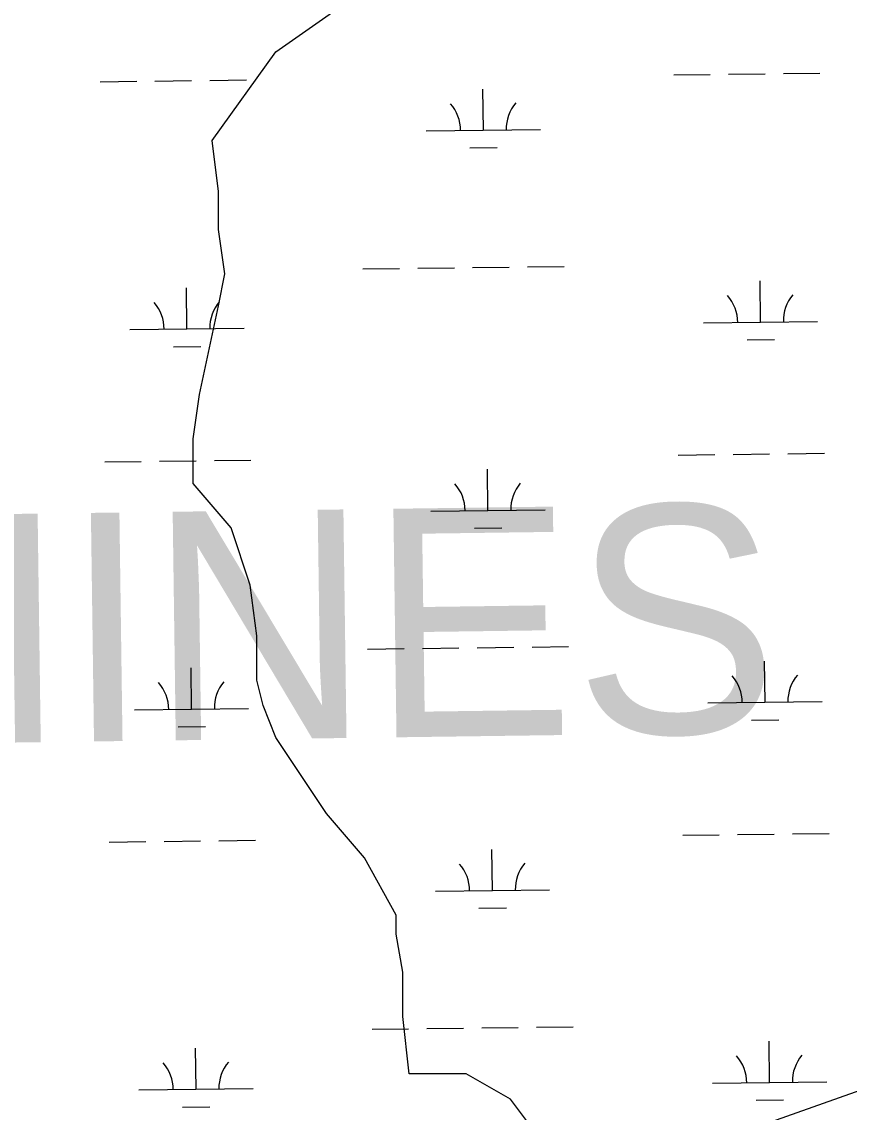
# Model space of a CAD drawing. Extents: x 3694830 to 3732949, y 415201 to 440970.
# Drawn here: x 3700362 to 3701086, y 430034 to 430988 of the extents above; entities that cross this region are included whole.
import ezdxf

# ---------------------------------------------------------------- set-up
doc = ezdxf.new("R2010")
doc.units = 0
for name, color, linetype in [('V-TOPO-GNAM-IDEN', 7, 'Continuous'), ('V-TOPO-SHOR', 7, 'Continuous'), ('V-WETL-SWMP', 7, 'Continuous')]:
    doc.layers.add(name, color=color, linetype=linetype)

msp = doc.modelspace()

# ---------------------------------------------------------------- linework, layer by layer
at = {"layer": 'V-TOPO-SHOR'}
for points in [[(3700806.41, 430023.47), (3700789.74, 430045.69), (3700750.86, 430067.91), (3700700.87, 430067.91), (3700695.32, 430117.9), (3700695.32, 430156.78), (3700689.76, 430190.11), (3700689.76, 430206.77), (3700661.99, 430256.76), (3700628.67, 430295.64), (3700606.45, 430328.97), (3700584.23, 430362.3), (3700573.12, 430390.07), (3700567.57, 430412.29), (3700567.57, 430451.17), (3700562.01, 430495.6), (3700545.35, 430545.59), (3700512.02, 430584.47), (3700512.02, 430623.36), (3700517.58, 430662.24), (3700534.24, 430740), (3700539.79, 430767.77), (3700534.24, 430806.65), (3700534.24, 430839.98), (3700528.69, 430884.42), (3700584.23, 430962.18), (3700639.77, 431001.06)], [(3701622.91, 430240.1), (3700823.07, 429956.82)]]:
    msp.add_lwpolyline(points, dxfattribs=at)
at = {"layer": 'V-WETL-SWMP'}
for p, q in [((3700932.46, 430942), (3700964.46, 430942.38)), ((3700980.46, 430942.57), (3701012.46, 430942.95)), ((3701028.46, 430943.14), (3701060.46, 430943.52)), ((3700430.59, 430936.01), (3700462.59, 430936.39)), ((3700478.59, 430936.58), (3700510.59, 430936.96)), ((3700526.59, 430937.15), (3700558.58, 430937.54)), ((3700765.97, 430893.58), (3700765.54, 430929.57)), ((3700715.97, 430892.98), (3700815.96, 430894.17)), ((3700754.15, 430878), (3700778.15, 430878.29)), ((3700660.56, 430772.24), (3700692.56, 430772.62)), ((3700708.56, 430772.81), (3700740.56, 430773.19)), ((3700756.56, 430773.38), (3700788.55, 430773.77)), ((3700804.55, 430773.96), (3700836.55, 430774.34)), ((3701008.46, 430725.64), (3701008.03, 430761.64)), ((3700506.59, 430719.66), (3700506.16, 430755.66)), ((3700456.59, 430719.06), (3700556.58, 430720.25)), ((3700958.46, 430725.05), (3701058.46, 430726.24)), ((3700494.77, 430704.08), (3700518.77, 430704.37)), ((3700996.64, 430710.07), (3701020.64, 430710.36)), ((3700936.43, 430609.34), (3700968.43, 430609.73)), ((3700984.43, 430609.92), (3701016.43, 430610.3)), ((3701032.43, 430610.49), (3701064.42, 430610.87)), ((3700434.56, 430603.36), (3700466.56, 430603.74)), ((3700482.56, 430603.93), (3700514.55, 430604.31)), ((3700530.55, 430604.5), (3700562.55, 430604.89)), ((3700769.93, 430560.93), (3700769.5, 430596.92)), ((3700719.94, 430560.33), (3700819.93, 430561.52)), ((3700758.12, 430545.35), (3700782.12, 430545.64)), ((3700664.53, 430439.59), (3700696.53, 430439.97)), ((3700712.53, 430440.16), (3700744.52, 430440.54)), ((3700760.52, 430440.73), (3700792.52, 430441.12)), ((3700808.52, 430441.31), (3700840.52, 430441.69)), ((3701012.43, 430392.99), (3701012, 430428.99)), ((3700510.55, 430387.01), (3700510.12, 430423)), ((3700460.56, 430386.41), (3700560.55, 430387.6)), ((3700962.43, 430392.4), (3701062.42, 430393.59)), ((3701000.61, 430377.42), (3701024.61, 430377.71)), ((3700498.74, 430371.43), (3700522.74, 430371.72)), ((3700486.52, 430271.28), (3700518.52, 430271.66)), ((3700534.52, 430271.85), (3700566.52, 430272.23)), ((3700940.4, 430276.69), (3700972.4, 430277.07)), ((3700988.4, 430277.27), (3701020.39, 430277.65)), ((3701036.39, 430277.84), (3701068.39, 430278.22)), ((3700438.53, 430270.71), (3700470.53, 430271.09)), ((3700773.9, 430228.27), (3700773.47, 430264.27)), ((3700723.91, 430227.68), (3700823.9, 430228.87)), ((3700762.09, 430212.7), (3700786.09, 430212.99)), ((3700668.5, 430106.94), (3700700.5, 430107.32)), ((3700716.49, 430107.51), (3700748.49, 430107.89)), ((3700764.49, 430108.08), (3700796.49, 430108.46)), ((3700812.49, 430108.65), (3700844.48, 430109.04)), ((3700514.52, 430054.36), (3700514.09, 430090.35)), ((3701016.39, 430060.34), (3701015.96, 430096.34)), ((3700464.53, 430053.76), (3700564.52, 430054.95)), ((3700966.4, 430059.74), (3701066.39, 430060.94)), ((3701004.58, 430044.77), (3701028.58, 430045.05)), ((3700502.71, 430038.78), (3700526.7, 430039.07))]:
    msp.add_line(p, q, dxfattribs=at)
for centre, start, end in [((3700710.72, 430893.39), 359.91153, 41.45519), ((3700821.2, 430894.71), 139.91153, 181.45518), ((3700953.21, 430725.46), 359.91153, 41.45519), ((3701063.69, 430726.78), 139.91153, 181.45518), ((3700451.34, 430719.47), 359.91153, 41.45519), ((3700561.82, 430720.79), 139.91153, 181.45518), ((3700714.69, 430560.74), 359.91153, 41.45519), ((3700825.17, 430562.06), 139.91153, 181.45518), ((3700957.18, 430392.81), 359.91153, 41.45519), ((3701067.66, 430394.13), 139.91153, 181.45518), ((3700455.31, 430386.82), 359.91153, 41.45519), ((3700565.79, 430388.14), 139.91153, 181.45518), ((3700718.66, 430228.09), 359.91153, 41.45519), ((3700829.14, 430229.41), 139.91153, 181.45518), ((3700961.15, 430060.16), 359.91153, 41.45519), ((3701071.63, 430061.47), 139.91153, 181.45518), ((3700459.28, 430054.17), 359.91153, 41.45519), ((3700569.76, 430055.49), 139.91153, 181.45518)]:
    msp.add_arc(centre, 35.25, start, end, dxfattribs=at)

# ---------------------------------------------------------------- texts
at = {"layer": 'V-TOPO-GNAM-IDEN'}
msp.add_text('PLAQUEMINES', height=199.9996, rotation=0.78119, dxfattribs=at).set_placement((3699092.83, 430340.55))

doc.saveas('drawing.dxf')
